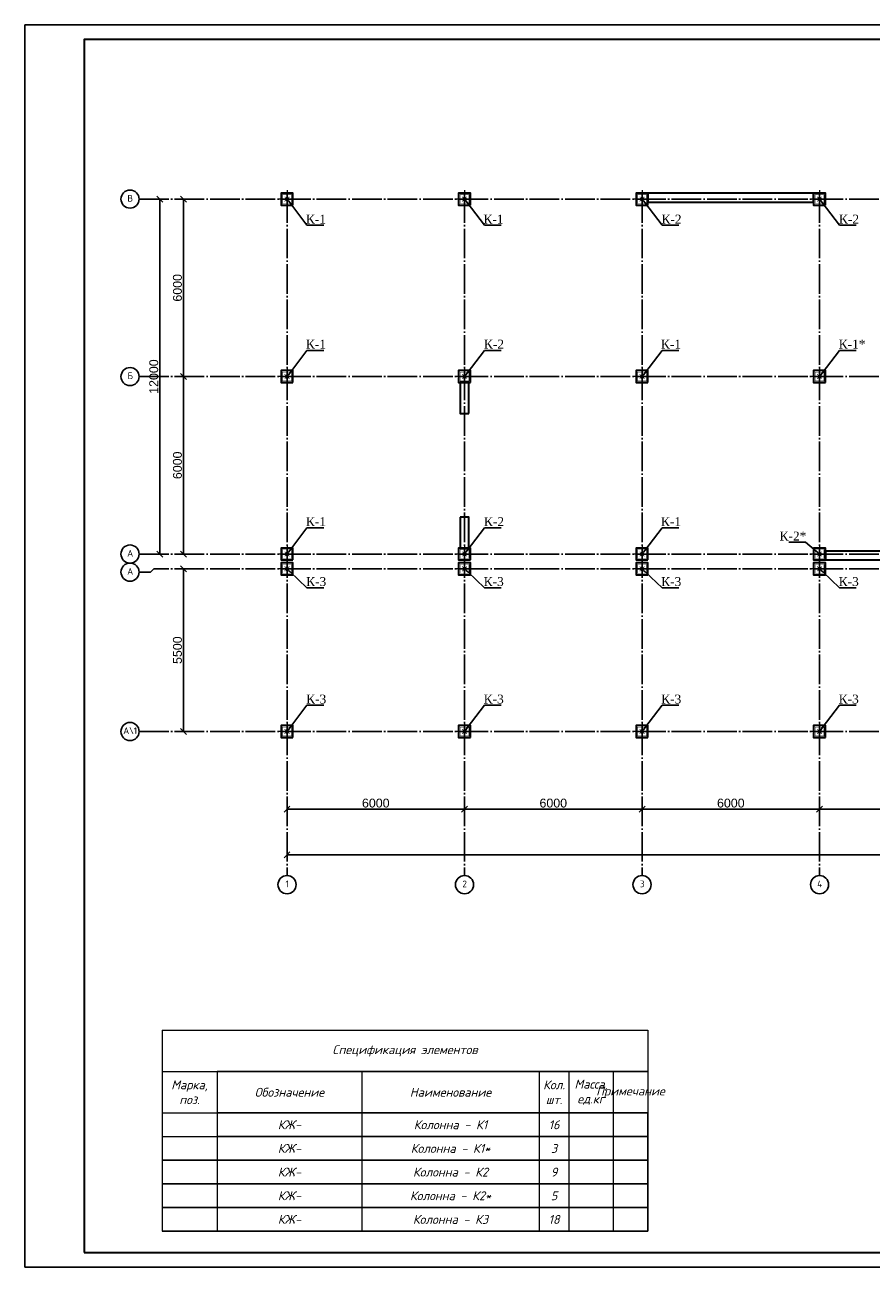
# Model space of a CAD drawing. Header units: millimetres. Extents: x -33345 to 4712671, y -3392 to 121473.
# Tile 371 of 656: x 2136433 to 2165038, y 44501 to 86501. Entities that reach past the tile are written whole.
import ezdxf
from ezdxf import colors
from ezdxf.entities.mleader import LeaderData, LeaderLine
from ezdxf.math import Vec2, Vec3

# ---------------------------------------------------------------- set-up
doc = ezdxf.new("R2010")
doc.units = ezdxf.units.MM
doc.linetypes.add('CENTER2', pattern=[28.575, 19.05, -3.175, 3.175, -3.175])
doc.linetypes.add('ГОСТ 2.303 5', pattern=[24, 20, -1.5, 1, -1.5])
for name, color, linetype, lineweight in [('0.25', 7, 'Continuous', 25), ('A _Devor rtt', 176, 'Continuous', 30), ('ACO-текст', 7, 'Continuous', 20)]:
    doc.layers.add(name, color=color, linetype=linetype, lineweight=lineweight)
doc.layers.add('00-Axes', color=1, linetype='CENTER2')
doc.styles.add('ISO', font='isocpeui.ttf')
doc.styles.add('ISOCPEUR_1.00', font='isocpeui.ttf')
doc.styles.add('PDF ISOCPEUR Italic', font='isocpeui.ttf')
doc.styles.add('simp 0', font='isocpeui.ttf')
doc.styles.get("Standard").update_dxf_attribs({"font": 'arial.ttf'})
doc.styles.add('Times New Roman', font='times.ttf')
doc.dimstyles.new('ISO-25$0', dxfattribs={"dimtxt": 300, "dimasz": 200, "dimexe": 100, "dimexo": 300, "dimgap": 50, "dimtad": 1, "dimdec": 0, "dimtxsty": 'Standard', "dimblk": 'OBLIQUE', "dimcen": 250, "dimadec": 0, "dimazin": 0, "dimtfac": 1, "dimtdec": 0, "dimtmove": 0, "dimatfit": 3, "dimldrblk": 'OBLIQUE', "dimfxl": 1.25, "dimarcsym": 0})

# ---------------------------------------------------------------- blocks, each defined once
blk = doc.blocks.new('*U282')
at = {"layer": '0.25', "color": 5, "linetype": 'Continuous', "lineweight": 25, "ltscale": 100}
blk.add_lwpolyline([(-72619, 0), (0, 0), (0, 42000), (-72619, 42000), (-72619, 0)], dxfattribs=at)
at = {"layer": '0.25', "color": 7, "linetype": 'Continuous', "lineweight": 30, "ltscale": 100}
blk.add_lwpolyline([(-70619, 500), (-500, 500), (-500, 41500), (-70619, 41500), (-70619, 500)], dxfattribs=at)
blk = doc.blocks.new('_Oblique')
at = {"color": 0, "linetype": 'ByBlock', "lineweight": -2}
blk.add_line((-0.5, -0.5), (0.5, 0.5), dxfattribs=at)
blk = doc.blocks.new('*D2092')
at = {"color": 0, "lineweight": -2, "transparency": 16777216}
for p, q in [((2145294, 60286), (2145294, 60086)), ((2151294, 60286), (2151294, 60086)), ((2145294, 59986), (2151294, 59986))]:
    blk.add_line(p, q, dxfattribs=at)
at = {"layer": 'Defpoints', "color": 0, "transparency": 16777216}
for p in [(2145294, 59986), (2151294, 59986), (2151294, 59986)]:
    blk.add_point(p, dxfattribs=at)
at = {"color": 0, "lineweight": -2, "transparency": 16777216, "xscale": 200, "yscale": 200, "zscale": 200, "rotation": 180}
blk.add_blockref('_Oblique', (2145294, 59986), dxfattribs=at)
at = {"color": 0, "lineweight": -2, "transparency": 16777216, "xscale": 200, "yscale": 200, "zscale": 200}
blk.add_blockref('_Oblique', (2151294, 59986), dxfattribs=at)
at = {"color": 0, "lineweight": 0, "transparency": 16777216, "insert": (2148294, 60189), "char_height": 300, "attachment_point": 5}
blk.add_mtext('6000', dxfattribs=at)
blk = doc.blocks.new('*D3245')
at = {"color": 0, "lineweight": -2, "transparency": 16777216}
for p, q in [((2151294, 60286), (2151294, 60086)), ((2157294, 60286), (2157294, 60086)), ((2151294, 59986), (2157294, 59986))]:
    blk.add_line(p, q, dxfattribs=at)
at = {"layer": 'Defpoints', "color": 0, "transparency": 16777216}
for p in [(2151294, 59986), (2157294, 59986), (2157294, 59986)]:
    blk.add_point(p, dxfattribs=at)
at = {"color": 0, "lineweight": -2, "transparency": 16777216, "xscale": 200, "yscale": 200, "zscale": 200, "rotation": 180}
blk.add_blockref('_Oblique', (2151294, 59986), dxfattribs=at)
at = {"color": 0, "lineweight": -2, "transparency": 16777216, "xscale": 200, "yscale": 200, "zscale": 200}
blk.add_blockref('_Oblique', (2157294, 59986), dxfattribs=at)
at = {"color": 0, "lineweight": 0, "transparency": 16777216, "insert": (2154294, 60189), "char_height": 300, "attachment_point": 5}
blk.add_mtext('6000', dxfattribs=at)
blk = doc.blocks.new('*D3246')
at = {"color": 0, "lineweight": -2, "transparency": 16777216}
for p, q in [((2157294, 60286), (2157294, 60086)), ((2163294, 60286), (2163294, 60086)), ((2157294, 59986), (2163294, 59986))]:
    blk.add_line(p, q, dxfattribs=at)
at = {"layer": 'Defpoints', "color": 0, "transparency": 16777216}
for p in [(2157294, 59986), (2163294, 59986), (2163294, 59986)]:
    blk.add_point(p, dxfattribs=at)
at = {"color": 0, "lineweight": -2, "transparency": 16777216, "xscale": 200, "yscale": 200, "zscale": 200, "rotation": 180}
blk.add_blockref('_Oblique', (2157294, 59986), dxfattribs=at)
at = {"color": 0, "lineweight": -2, "transparency": 16777216, "xscale": 200, "yscale": 200, "zscale": 200}
blk.add_blockref('_Oblique', (2163294, 59986), dxfattribs=at)
at = {"color": 0, "lineweight": 0, "transparency": 16777216, "insert": (2160294, 60189), "char_height": 300, "attachment_point": 5}
blk.add_mtext('6000', dxfattribs=at)
blk = doc.blocks.new('*D3247')
at = {"color": 0, "lineweight": -2, "transparency": 16777216}
for p, q in [((2163294, 60286), (2163294, 60086)), ((2169294, 60286), (2169294, 60086)), ((2163294, 59986), (2169294, 59986))]:
    blk.add_line(p, q, dxfattribs=at)
at = {"layer": 'Defpoints', "color": 0, "transparency": 16777216}
for p in [(2163294, 59986), (2169294, 59986), (2169294, 59986)]:
    blk.add_point(p, dxfattribs=at)
at = {"color": 0, "lineweight": -2, "transparency": 16777216, "xscale": 200, "yscale": 200, "zscale": 200, "rotation": 180}
blk.add_blockref('_Oblique', (2163294, 59986), dxfattribs=at)
at = {"color": 0, "lineweight": -2, "transparency": 16777216, "xscale": 200, "yscale": 200, "zscale": 200}
blk.add_blockref('_Oblique', (2169294, 59986), dxfattribs=at)
at = {"color": 0, "lineweight": 0, "transparency": 16777216, "insert": (2166294, 60189), "char_height": 300, "attachment_point": 5}
blk.add_mtext('6000', dxfattribs=at)
blk = doc.blocks.new('*D2094')
at = {"color": 0, "lineweight": -2, "transparency": 16777216}
for p, q in [((2145294, 58739), (2145294, 58539)), ((2204694, 58439), (2145294, 58439)), ((2204694, 58739), (2204694, 58539))]:
    blk.add_line(p, q, dxfattribs=at)
at = {"layer": 'Defpoints', "color": 0, "transparency": 16777216}
for p in [(2145294, 58439), (2145294, 58439), (2204694, 58439)]:
    blk.add_point(p, dxfattribs=at)
at = {"color": 0, "lineweight": -2, "transparency": 16777216, "xscale": 200, "yscale": 200, "zscale": 200, "rotation": 180}
blk.add_blockref('_Oblique', (2145294, 58439), dxfattribs=at)
at = {"color": 0, "lineweight": -2, "transparency": 16777216, "xscale": 200, "yscale": 200, "zscale": 200}
blk.add_blockref('_Oblique', (2204694, 58439), dxfattribs=at)
at = {"color": 0, "lineweight": 0, "transparency": 16777216, "insert": (2174994, 58642), "char_height": 300, "attachment_point": 5}
blk.add_mtext('59400', dxfattribs=at)
blk = doc.blocks.new('*D2095')
at = {"color": 0, "lineweight": -2, "transparency": 16777216}
for p, q in [((2141794, 68610), (2141794, 74610)), ((2142094, 74610), (2141894, 74610)), ((2142094, 68610), (2141894, 68610))]:
    blk.add_line(p, q, dxfattribs=at)
at = {"layer": 'Defpoints', "color": 0, "transparency": 16777216}
for p in [(2141794, 74610), (2141794, 74610), (2141794, 68610)]:
    blk.add_point(p, dxfattribs=at)
at = {"color": 0, "lineweight": -2, "transparency": 16777216, "xscale": 200, "yscale": 200, "zscale": 200}
for p, rotation in [((2141794, 74610), 90), ((2141794, 68610), 270)]:
    blk.add_blockref('_Oblique', p, dxfattribs=dict(at, rotation=rotation))
at = {"color": 0, "lineweight": 0, "transparency": 16777216, "insert": (2141591, 71610), "char_height": 300, "attachment_point": 5, "rotation": 90}
blk.add_mtext('6000', dxfattribs=at)
blk = doc.blocks.new('*D3253')
at = {"color": 0, "lineweight": -2, "transparency": 16777216}
for p, q in [((2141794, 74610), (2141794, 80610)), ((2142094, 80610), (2141894, 80610)), ((2142094, 74610), (2141894, 74610))]:
    blk.add_line(p, q, dxfattribs=at)
at = {"layer": 'Defpoints', "color": 0, "transparency": 16777216}
for p in [(2141794, 80610), (2141794, 80610), (2141794, 74610)]:
    blk.add_point(p, dxfattribs=at)
at = {"color": 0, "lineweight": -2, "transparency": 16777216, "xscale": 200, "yscale": 200, "zscale": 200}
for p, rotation in [((2141794, 80610), 90), ((2141794, 74610), 270)]:
    blk.add_blockref('_Oblique', p, dxfattribs=dict(at, rotation=rotation))
at = {"color": 0, "lineweight": 0, "transparency": 16777216, "insert": (2141591, 77610), "char_height": 300, "attachment_point": 5, "rotation": 90}
blk.add_mtext('6000', dxfattribs=at)
blk = doc.blocks.new('*D2096')
at = {"color": 0, "lineweight": -2, "transparency": 16777216}
for p, q in [((2140994, 80610), (2140994, 68610)), ((2141294, 80610), (2141094, 80610)), ((2141294, 68610), (2141094, 68610))]:
    blk.add_line(p, q, dxfattribs=at)
at = {"layer": 'Defpoints', "color": 0, "transparency": 16777216}
for p in [(2140994, 80610), (2140994, 68610), (2140994, 68610)]:
    blk.add_point(p, dxfattribs=at)
at = {"color": 0, "lineweight": -2, "transparency": 16777216, "xscale": 200, "yscale": 200, "zscale": 200}
for p, rotation in [((2140994, 80610), 90), ((2140994, 68610), 270)]:
    blk.add_blockref('_Oblique', p, dxfattribs=dict(at, rotation=rotation))
at = {"color": 0, "lineweight": 0, "transparency": 16777216, "insert": (2140791, 74610), "char_height": 300, "attachment_point": 5, "rotation": 90}
blk.add_mtext('12000', dxfattribs=at)
blk = doc.blocks.new('column')
at = {"lineweight": 0}
for points in [[(-68, 56, -1), (-68, 86, -1)], [(68, 56, 1), (68, 86, 1)], [(-68, -56, 1), (-68, -86, 1)], [(68, -56, -1), (68, -86, -1)]]:
    blk.add_hatch(color=0, dxfattribs=at).paths.add_polyline_path(points)
at = {"color": 0, "lineweight": 0}
for p, q in [((0, 300), (0, -300)), ((300, 0), (-300, 0))]:
    blk.add_line(p, q, dxfattribs=at)
at = {"lineweight": 30}
blk.add_lwpolyline([(-200, 200), (200, 200), (200, -200), (-200, -200)], close=True, dxfattribs=at)
at = {"color": 0, "lineweight": 0, "const_width": 15}
blk.add_lwpolyline([(150, -150), (150, 150), (-150, 150), (-150, -150)], close=True, dxfattribs=at)
blk = doc.blocks.new('*T1348')
at = {"layer": 'ACO-текст', "color": 0, "transparency": 16777216}
for p, q in [((0, 0), (16416, 0)), ((0, 0), (0, -6800)), ((16416, 0), (16416, -2800)), ((0, -1400), (1858, -1400)), ((1858, -1400), (1858, -6800)), ((6750, -1400), (6750, -6800)), ((12750, -1400), (12750, -6800)), ((13750, -1400), (13750, -6800)), ((15250, -1400), (15250, -6800)), ((0, -2800), (1858, -2800)), ((0, -3600), (1858, -3600))]:
    blk.add_line(p, q, dxfattribs=at)
at = {"layer": 'ACO-текст', "color": 0, "linetype": 'ByBlock', "lineweight": -2, "transparency": 16777216}
for p, q in [((1858, -1400), (16416, -1400)), ((1858, -2800), (16416, -2800)), ((1858, -3600), (16416, -3600)), ((0, -4400), (16416, -4400)), ((0, -5200), (16416, -5200)), ((0, -6000), (16416, -6000)), ((0, -6800), (16416, -6800))]:
    blk.add_line(p, q, dxfattribs=at)
at = {"layer": 'ACO-текст', "color": 0, "lineweight": -2, "transparency": 16777216}
blk.add_line((16416, -2800), (16416, -6800), dxfattribs=at)
at = {"layer": 'ACO-текст', "color": 0, "transparency": 16777216, "char_height": 300, "attachment_point": 5, "style": 'PDF ISOCPEUR Italic'}
for s, insert, width in [('Cпецификация элементов ', (8208, -700), 16416.48), ('Марка, поз.', (929, -2100), 1858.2), ('Кол. шт.', (13250, -2100), 1000), ('Масса, ед.кг', (14500, -2100), 1500), ('Обозначение', (4304, -2100), 4891.8), ('Наименование', (9750, -2100), 6000), ('Примечание', (15833, -2100), 1166.48), ('КЖ-', (4304, -3200), 4891.8), ('Колонна - К1 ', (9750, -3200), 6000), ('16', (13250, -3200), 1000), ('КЖ-', (4304, -4000), 4891.8), ('Колонна - К1* ', (9750, -4000), 6000), ('3', (13250, -4000), 1000), ('КЖ-', (4304, -4800), 4891.8), ('Колонна - К2', (9750, -4800), 6000), ('9', (13250, -4800), 1000), ('КЖ-', (4304, -5600), 4891.8), ('Колонна - К2*', (9750, -5600), 6000), ('5', (13250, -5600), 1000), ('КЖ-', (4304, -6400), 4891.8), ('Колонна - К3', (9750, -6400), 6000), ('18', (13250, -6400), 1000)]:
    blk.add_mtext(s, dxfattribs=dict(at, insert=insert, width=width))
blk = doc.blocks.new('*D3260')
at = {"color": 0, "lineweight": -2, "transparency": 16777216}
for p, q in [((2141794, 68110), (2141794, 62610)), ((2142094, 68110), (2141894, 68110)), ((2142094, 62610), (2141894, 62610))]:
    blk.add_line(p, q, dxfattribs=at)
at = {"layer": 'Defpoints', "color": 0, "transparency": 16777216}
for p in [(2141794, 68110), (2141794, 62610), (2141794, 62610)]:
    blk.add_point(p, dxfattribs=at)
at = {"color": 0, "lineweight": -2, "transparency": 16777216, "xscale": 200, "yscale": 200, "zscale": 200}
for p, rotation in [((2141794, 68110), 90), ((2141794, 62610), 270)]:
    blk.add_blockref('_Oblique', p, dxfattribs=dict(at, rotation=rotation))
at = {"color": 0, "lineweight": 0, "transparency": 16777216, "insert": (2141591, 65360), "char_height": 300, "attachment_point": 5, "rotation": 90}
blk.add_mtext('5500', dxfattribs=at)
blk = doc.blocks.new('_Dot')
at = {"color": 0, "linetype": 'ByBlock', "lineweight": -2}
blk.add_line((-0.5, 0), (-1, 0), dxfattribs=at)
at = {"color": 0, "linetype": 'ByBlock', "const_width": 0.5}
blk.add_lwpolyline([(-0.25, 0, 1), (0.25, 0, 1)], format="xyb", close=True, dxfattribs=at)

msp = doc.modelspace()

# ---------------------------------------------------------------- linework, layer by layer
at = {"layer": '00-Axes', "color": 251, "linetype": 'ГОСТ 2.303 5', "ltscale": 50, "true_color": 0x636466, "elevation": 1359241.496}
for points in [[(2145294.006, 80810.219), (2145294.006, 57738.613)], [(2151294.006, 80810.219), (2151294.006, 57738.613)], [(2157294.006, 80810.219), (2157294.006, 57738.613)], [(2163294.006, 80810.219), (2163294.006, 57738.613)], [(2204894.006, 80610.219), (2140294.006, 80610.219)], [(2204894.006, 74610.219), (2140294.006, 74610.219)], [(2204894.006, 68610.219), (2140294.006, 68610.219)], [(2204894.006, 68110.219), (2140794.579, 68110.219), (2140684.825, 67998.298), (2140294.006, 67998.298)], [(2204894.006, 62610.219), (2140294.006, 62610.219)]]:
    msp.add_lwpolyline(points, dxfattribs=at)
at = {"layer": '00-Axes', "color": 219, "linetype": 'ByBlock', "ltscale": 100, "true_color": 0x642165}
for centre in [(2139988.046, 80610.219, 1359241.496), (2139988.046, 74610.219, 1359241.496), (2139988.046, 68610.219, 1359241.496), (2139988.046, 67998.298, 1359241.496), (2139988.046, 62610.219, 1359241.496), (2145294.006, 57432.653, 1359241.496), (2151294.006, 57432.653, 1359241.496), (2157294.006, 57432.653, 1359241.496), (2163294.006, 57432.653, 1359241.496)]:
    msp.add_circle(centre, 305.96, dxfattribs=at)
at = {"layer": 'A _Devor rtt', "color": 244, "lineweight": 30, "ltscale": 10, "true_color": 0x991b1e, "elevation": 1359241.496}
for points in [[(2163094.006, 80510.219), (2163094.006, 80810.219), (2157494.006, 80810.219), (2157494.006, 80510.219)], [(2151444.006, 73360.219), (2151444.006, 74410.219), (2151144.006, 74410.219), (2151144.006, 73360.219)], [(2151144.006, 69860.219), (2151144.006, 68810.219), (2151444.006, 68810.219), (2151444.006, 69860.219)]]:
    msp.add_lwpolyline(points, close=True, dxfattribs=at)
msp.add_lwpolyline([(2163494.006, 68410.219), (2169094.006, 68410.219), (2169094.006, 68710.219), (2163494.006, 68710.219), (2163494.006, 68410.219)], dxfattribs=at)

# ---------------------------------------------------------------- block references
at = {"xscale": -1, "rotation": 270}
for p in [(2145294.006, 80610.219, 1359241.496), (2151294.006, 80610.219, 1359241.496), (2157294.006, 80610.219, 1359241.496), (2163294.006, 80610.219, 1359241.496), (2145294.006, 74610.219, 1359241.496), (2151294.006, 74610.219, 1359241.496), (2157294.006, 74610.219, 1359241.496), (2163294.006, 74610.219, 1359241.496), (2145294.006, 68610.219, 1359241.496), (2151294.006, 68610.219, 1359241.496), (2157294.006, 68610.219, 1359241.496), (2163294.006, 68610.219, 1359241.496), (2145294.006, 68110.219, 1359241.496), (2151294.006, 68110.219, 1359241.496), (2157294.006, 68110.219, 1359241.496), (2163294.006, 68110.219, 1359241.496), (2145294.006, 62610.219, 1359241.496), (2151294.006, 62610.219, 1359241.496), (2157294.006, 62610.219, 1359241.496), (2163294.006, 62610.219, 1359241.496)]:
    msp.add_blockref('column', p, dxfattribs=at)
msp.add_blockref('*T1348', (2141069.853, 52514.311))
at = {"layer": '0.25', "ltscale": 100, "transparency": 33554687}
msp.add_blockref('*U282', (2209051.977, 44501.326, 1359241.5), dxfattribs=at)

# ---------------------------------------------------------------- texts
at = {"insert": (351439.431, 62275.551), "char_height": 500, "width": 9875.6458, "attachment_point": 1, "style": 'ISO'}
msp.add_mtext('\\pi4343.31532;{\\LА-А\\P\\pi0;Армирование приямка. M 1:20}', dxfattribs=at)
at = {"layer": '00-Axes', "color": 219, "linetype": 'ByBlock', "ltscale": 100, "true_color": 0x642165, "char_height": 226.05869, "attachment_point": 1, "style": 'ISOCPEUR_1.00'}
for s, insert in [('\\pxqc;{\\fISOCPEUR|b0|i0|c204|p34;В}', (2139606.88, 80750.024, 1359241.496)), ('\\pxqc;{\\fISOCPEUR|b0|i0|c204|p34;Б}', (2139606.88, 74750.024, 1359241.496)), ('\\pxqc;{\\fISOCPEUR|b0|i0|c204|p34;А}', (2139606.88, 68750.024, 1359241.496)), ('\\pxqc;{\\fISOCPEUR|b0|i0|c204|p34;А}', (2139606.88, 68138.103, 1359241.496)), ('\\pxqc;{\\fISOCPEUR|b0|i0|c204|p34;А\\\\1}', (2139606.88, 62750.024, 1359241.496)), ('\\pxqc;{\\fISOCPEUR|b0|i0|c204|p34;1}', (2144912.84, 57572.458, 1359241.496)), ('\\pxqc;{\\fISOCPEUR|b0|i0|c204|p34;2}', (2150912.84, 57572.458, 1359241.496)), ('\\pxqc;{\\fISOCPEUR|b0|i0|c204|p34;3}', (2156912.84, 57572.458, 1359241.496)), ('\\pxqc;{\\fISOCPEUR|b0|i0|c204|p34;4}', (2162912.84, 57572.458, 1359241.496))]:
    msp.add_mtext_dynamic_manual_height_columns(s, width=772.47909, gutter_width=706.433, heights=[0], dxfattribs=dict(at, insert=insert))
at = {"layer": 'ACO-текст', "char_height": 300, "width": 3709.09797, "attachment_point": 1, "style": 'simp 0'}
for insert in [(1835901.187, 58582.633), (1950520.376, 58582.633), (2065139.565, 58582.633)]:
    msp.add_mtext('\\pi-651.92829,l900;Дюбель-шпильки\\P\\pi183.75353;М12х130', dxfattribs=dict(at, insert=insert))

# ---------------------------------------------------------------- dimensions: what is measured, and where the dimension line sits
at = {"color": 18, "lineweight": 0, "true_color": 0x000000}
for base, p1, p2, picture, middle in [((2140994.006, 68610.219, 1359241.496), (2140994.006, 80610.219, 1359241.496), (2140994.006, 68610.219, 1359241.496), '*D2096', (2140790.834, 74610.219, 1359241.496)), ((2141794.006, 80610.219, 1359241.496), (2141794.006, 74610.219, 1359241.496), (2141794.006, 80610.219, 1359241.496), '*D3253', (2141590.834, 77610.219, 1359241.496)), ((2141794.006, 74610.219, 1359241.496), (2141794.006, 68610.219, 1359241.496), (2141794.006, 74610.219, 1359241.496), '*D2095', (2141590.834, 71610.219, 1359241.496)), ((2141794.006, 62610.219, 1359241.496), (2141794.006, 68110.219, 1359241.496), (2141794.006, 62610.219, 1359241.496), '*D3260', (2141590.834, 65360.219, 1359241.496))]:
    dim = msp.add_linear_dim(base=base, p1=p1, p2=p2, angle=90, dimstyle='ISO-25$0', dxfattribs=at)
    dim.commit()
    dim.dimension.update_dxf_attribs({"geometry": picture, "text_midpoint": middle})
for base, p1, p2, picture, middle in [((2151294.006, 59985.847, 1359241.496), (2145294.006, 59985.847, 1359241.496), (2151294.006, 59985.847, 1359241.496), '*D2092', (2148294.006, 60189.019, 1359241.496)), ((2157294.006, 59985.847, 1359241.496), (2151294.006, 59985.847, 1359241.496), (2157294.006, 59985.847, 1359241.496), '*D3245', (2154294.006, 60189.019, 1359241.496)), ((2163294.006, 59985.847, 1359241.496), (2157294.006, 59985.847, 1359241.496), (2163294.006, 59985.847, 1359241.496), '*D3246', (2160294.006, 60189.019, 1359241.496)), ((2169294.006, 59985.847, 1359241.496), (2163294.006, 59985.847, 1359241.496), (2169294.006, 59985.847, 1359241.496), '*D3247', (2166294.006, 60189.019, 1359241.496)), ((2145294.006, 58438.613, 1359241.496), (2204694.006, 58438.613, 1359241.496), (2145294.006, 58438.613, 1359241.496), '*D2094', (2174994.006, 58641.785, 1359241.496))]:
    dim = msp.add_linear_dim(base=base, p1=p1, p2=p2, dimstyle='ISO-25$0', dxfattribs=at)
    dim.commit()
    dim.dimension.update_dxf_attribs({"geometry": picture, "text_midpoint": middle})

# ---------------------------------------------------------------- leaders
ml = msp.add_multileader_mtext('Standard')
ml.set_content('\\pxt11;К-1', color=256, style='Times New Roman')
ml.set_leader_properties()
ml.set_arrow_properties(name='DOT')
ml.build(insert=Vec2(0, 0))
ml.multileader.update_dxf_attribs({"has_dogleg": 0, "text_left_attachment_type": 6, "text_right_attachment_type": 6, "dogleg_length": 0.36, "arrow_head_size": 150})
ctx = ml.context
ctx.base_point, ctx.char_height, ctx.arrow_head_size, ctx.plane_origin = Vec3(2145968.759, 79723.54, 1359241.496), 300, 150, Vec3(2142358.985, 84219.634, 1359241.496)
ctx.left_attachment, ctx.right_attachment, ctx.text_align_type = 6, 6, 1
notes = []
notes.append((ctx, [(0, (1, 1, 0), (2145968.399, 79723.54, 1359241.496), (1, 0), 0.36, [(1, [(2145294.006, 80610.219, 1359241.496)], 0, [])])]))
ctx.mtext.insert, ctx.mtext.width, ctx.mtext.alignment, ctx.mtext.flow_direction = Vec3(2146271.948, 80083.54, 1359241.496), 558.68226, 2, 5
ml = msp.add_multileader_mtext('Standard')
ml.set_content('\\pxt11;К-1', color=256, style='Times New Roman')
ml.set_leader_properties()
ml.set_arrow_properties(name='DOT')
ml.build(insert=Vec2(0, 0))
ml.multileader.update_dxf_attribs({"has_dogleg": 0, "text_left_attachment_type": 6, "text_right_attachment_type": 6, "dogleg_length": 0.36, "arrow_head_size": 150})
ctx = ml.context
ctx.base_point, ctx.char_height, ctx.arrow_head_size, ctx.plane_origin = Vec3(2151968.759, 79723.54, 1359241.496), 300, 150, Vec3(2148358.985, 84219.634, 1359241.496)
ctx.left_attachment, ctx.right_attachment, ctx.text_align_type = 6, 6, 1
notes.append((ctx, [(0, (1, 1, 0), (2151968.399, 79723.54, 1359241.496), (1, 0), 0.36, [(1, [(2151294.006, 80610.219, 1359241.496)], 0, [])])]))
ctx.mtext.insert, ctx.mtext.width, ctx.mtext.alignment, ctx.mtext.flow_direction = Vec3(2152271.948, 80083.54, 1359241.496), 558.68226, 2, 5
ml = msp.add_multileader_mtext('Standard')
ml.set_content('\\pxt11;К-2', color=256, style='Times New Roman')
ml.set_leader_properties()
ml.set_arrow_properties(name='DOT')
ml.build(insert=Vec2(0, 0))
ml.multileader.update_dxf_attribs({"has_dogleg": 0, "text_left_attachment_type": 6, "text_right_attachment_type": 6, "dogleg_length": 0.36, "arrow_head_size": 150})
ctx = ml.context
ctx.base_point, ctx.char_height, ctx.arrow_head_size, ctx.plane_origin = Vec3(2157968.759, 79723.54, 1359241.496), 300, 150, Vec3(2154358.985, 84219.634, 1359241.496)
ctx.left_attachment, ctx.right_attachment, ctx.text_align_type = 6, 6, 1
notes.append((ctx, [(0, (1, 1, 0), (2157968.399, 79723.54, 1359241.496), (1, 0), 0.36, [(1, [(2157294.006, 80610.219, 1359241.496)], 0, [])])]))
ctx.mtext.insert, ctx.mtext.width, ctx.mtext.alignment, ctx.mtext.flow_direction = Vec3(2158289.793, 80083.54, 1359241.496), 558.68226, 2, 5
ml = msp.add_multileader_mtext('Standard')
ml.set_content('\\pxt11;К-2', color=256, style='Times New Roman')
ml.set_leader_properties()
ml.set_arrow_properties(name='DOT')
ml.build(insert=Vec2(0, 0))
ml.multileader.update_dxf_attribs({"has_dogleg": 0, "text_left_attachment_type": 6, "text_right_attachment_type": 6, "dogleg_length": 0.36, "arrow_head_size": 150})
ctx = ml.context
ctx.base_point, ctx.char_height, ctx.arrow_head_size, ctx.plane_origin = Vec3(2163968.759, 79723.54, 1359241.496), 300, 150, Vec3(2160358.985, 84219.634, 1359241.496)
ctx.left_attachment, ctx.right_attachment, ctx.text_align_type = 6, 6, 1
notes.append((ctx, [(0, (1, 1, 0), (2163968.399, 79723.54, 1359241.496), (1, 0), 0.36, [(1, [(2163294.006, 80610.219, 1359241.496)], 0, [])])]))
ctx.mtext.insert, ctx.mtext.width, ctx.mtext.alignment, ctx.mtext.flow_direction = Vec3(2164289.793, 80083.54, 1359241.496), 558.68226, 2, 5
ml = msp.add_multileader_mtext('Standard')
ml.set_content('\\pxt11;К-1', color=256, style='Times New Roman')
ml.set_leader_properties()
ml.set_arrow_properties(name='DOT')
ml.build(insert=Vec2(0, 0))
ml.multileader.update_dxf_attribs({"has_dogleg": 0, "text_left_attachment_type": 6, "text_right_attachment_type": 6, "dogleg_length": 0.36, "arrow_head_size": 150})
ctx = ml.context
ctx.base_point, ctx.char_height, ctx.arrow_head_size, ctx.plane_origin = Vec3(2145968.759, 75496.898, 1359241.496), 300, 150, Vec3(2142358.985, 71000.804, 1359241.496)
ctx.left_attachment, ctx.right_attachment, ctx.text_align_type = 6, 6, 1
notes.append((ctx, [(0, (1, 1, 0), (2145968.399, 75496.898, 1359241.496), (1, 0), 0.36, [(1, [(2145294.006, 74610.219, 1359241.496)], 0, [])])]))
ctx.mtext.insert, ctx.mtext.width, ctx.mtext.alignment, ctx.mtext.flow_direction = Vec3(2146271.948, 75856.898, 1359241.496), 558.68226, 2, 5
ml = msp.add_multileader_mtext('Standard')
ml.set_content('\\pxt11;К-2', color=256, style='Times New Roman')
ml.set_leader_properties()
ml.set_arrow_properties(name='DOT')
ml.build(insert=Vec2(0, 0))
ml.multileader.update_dxf_attribs({"has_dogleg": 0, "text_left_attachment_type": 6, "text_right_attachment_type": 6, "dogleg_length": 0.36, "arrow_head_size": 150})
ctx = ml.context
ctx.base_point, ctx.char_height, ctx.arrow_head_size, ctx.plane_origin = Vec3(2151968.759, 75496.898, 1359241.496), 300, 150, Vec3(2148358.985, 71000.804, 1359241.496)
ctx.left_attachment, ctx.right_attachment, ctx.text_align_type = 6, 6, 1
notes.append((ctx, [(0, (1, 1, 0), (2151968.399, 75496.898, 1359241.496), (1, 0), 0.36, [(1, [(2151294.006, 74610.219, 1359241.496)], 0, [])])]))
ctx.mtext.insert, ctx.mtext.width, ctx.mtext.alignment, ctx.mtext.flow_direction = Vec3(2152289.793, 75856.898, 1359241.496), 558.68226, 2, 5
ml = msp.add_multileader_mtext('Standard')
ml.set_content('\\pxt11;К-1', color=256, style='Times New Roman')
ml.set_leader_properties()
ml.set_arrow_properties(name='DOT')
ml.build(insert=Vec2(0, 0))
ml.multileader.update_dxf_attribs({"has_dogleg": 0, "text_left_attachment_type": 6, "text_right_attachment_type": 6, "dogleg_length": 0.36, "arrow_head_size": 150})
ctx = ml.context
ctx.base_point, ctx.char_height, ctx.arrow_head_size, ctx.plane_origin = Vec3(2157968.759, 75496.898, 1359241.496), 300, 150, Vec3(2154358.985, 71000.804, 1359241.496)
ctx.left_attachment, ctx.right_attachment, ctx.text_align_type = 6, 6, 1
notes.append((ctx, [(0, (1, 1, 0), (2157968.399, 75496.898, 1359241.496), (1, 0), 0.36, [(1, [(2157294.006, 74610.219, 1359241.496)], 0, [])])]))
ctx.mtext.insert, ctx.mtext.width, ctx.mtext.alignment, ctx.mtext.flow_direction = Vec3(2158271.948, 75856.898, 1359241.496), 558.68226, 2, 5
ml = msp.add_multileader_mtext('Standard')
ml.set_content('\\pxt11;К-1*', color=256, style='Times New Roman')
ml.set_leader_properties()
ml.set_arrow_properties(name='DOT')
ml.build(insert=Vec2(0, 0))
ml.multileader.update_dxf_attribs({"has_dogleg": 0, "text_left_attachment_type": 6, "text_right_attachment_type": 6, "dogleg_length": 0.36, "arrow_head_size": 150})
ctx = ml.context
ctx.base_point, ctx.char_height, ctx.arrow_head_size, ctx.plane_origin = Vec3(2163968.759, 75496.898, 1359241.496), 300, 150, Vec3(2160358.985, 71000.804, 1359241.496)
ctx.left_attachment, ctx.right_attachment, ctx.text_align_type = 6, 6, 1
notes.append((ctx, [(0, (1, 1, 0), (2163968.399, 75496.898, 1359241.496), (1, 0), 0.36, [(1, [(2163294.006, 74610.219, 1359241.496)], 0, [])])]))
ctx.mtext.insert, ctx.mtext.width, ctx.mtext.alignment, ctx.mtext.flow_direction = Vec3(2164394.154, 75856.898, 1359241.496), 558.68226, 2, 5
ml = msp.add_multileader_mtext('Standard')
ml.set_content('\\pxt11;К-1', color=256, style='Times New Roman')
ml.set_leader_properties()
ml.set_arrow_properties(name='DOT')
ml.build(insert=Vec2(0, 0))
ml.multileader.update_dxf_attribs({"has_dogleg": 0, "text_left_attachment_type": 6, "text_right_attachment_type": 6, "dogleg_length": 0.36, "arrow_head_size": 150})
ctx = ml.context
ctx.base_point, ctx.char_height, ctx.arrow_head_size, ctx.plane_origin = Vec3(2145968.759, 69496.898, 1359241.496), 300, 150, Vec3(2142358.985, 65000.804, 1359241.496)
ctx.left_attachment, ctx.right_attachment, ctx.text_align_type = 6, 6, 1
notes.append((ctx, [(0, (1, 1, 0), (2145968.399, 69496.898, 1359241.496), (1, 0), 0.36, [(1, [(2145294.006, 68610.219, 1359241.496)], 0, [])])]))
ctx.mtext.insert, ctx.mtext.width, ctx.mtext.alignment, ctx.mtext.flow_direction = Vec3(2146271.948, 69856.898, 1359241.496), 558.68226, 2, 5
ml = msp.add_multileader_mtext('Standard')
ml.set_content('\\pxt11;К-2', color=256, style='Times New Roman')
ml.set_leader_properties()
ml.set_arrow_properties(name='DOT')
ml.build(insert=Vec2(0, 0))
ml.multileader.update_dxf_attribs({"has_dogleg": 0, "text_left_attachment_type": 6, "text_right_attachment_type": 6, "dogleg_length": 0.36, "arrow_head_size": 150})
ctx = ml.context
ctx.base_point, ctx.char_height, ctx.arrow_head_size, ctx.plane_origin = Vec3(2151968.759, 69496.898, 1359241.496), 300, 150, Vec3(2148358.985, 65000.804, 1359241.496)
ctx.left_attachment, ctx.right_attachment, ctx.text_align_type = 6, 6, 1
notes.append((ctx, [(0, (1, 1, 0), (2151968.399, 69496.898, 1359241.496), (1, 0), 0.36, [(1, [(2151294.006, 68610.219, 1359241.496)], 0, [])])]))
ctx.mtext.insert, ctx.mtext.width, ctx.mtext.alignment, ctx.mtext.flow_direction = Vec3(2152289.793, 69856.898, 1359241.496), 558.68226, 2, 5
ml = msp.add_multileader_mtext('Standard')
ml.set_content('\\pxt11;К-1', color=256, style='Times New Roman')
ml.set_leader_properties()
ml.set_arrow_properties(name='DOT')
ml.build(insert=Vec2(0, 0))
ml.multileader.update_dxf_attribs({"has_dogleg": 0, "text_left_attachment_type": 6, "text_right_attachment_type": 6, "dogleg_length": 0.36, "arrow_head_size": 150})
ctx = ml.context
ctx.base_point, ctx.char_height, ctx.arrow_head_size, ctx.plane_origin = Vec3(2157968.759, 69496.898, 1359241.496), 300, 150, Vec3(2154358.985, 65000.804, 1359241.496)
ctx.left_attachment, ctx.right_attachment, ctx.text_align_type = 6, 6, 1
notes.append((ctx, [(0, (1, 1, 0), (2157968.399, 69496.898, 1359241.496), (1, 0), 0.36, [(1, [(2157294.006, 68610.219, 1359241.496)], 0, [])])]))
ctx.mtext.insert, ctx.mtext.width, ctx.mtext.alignment, ctx.mtext.flow_direction = Vec3(2158271.948, 69856.898, 1359241.496), 558.68226, 2, 5
ml = msp.add_multileader_mtext('Standard')
ml.set_content('\\pxt11;К-2*', color=256, style='Times New Roman')
ml.set_leader_properties()
ml.set_arrow_properties(name='DOT')
ml.build(insert=Vec2(0, 0))
ml.multileader.update_dxf_attribs({"has_dogleg": 0, "text_left_attachment_type": 6, "text_right_attachment_type": 6, "dogleg_length": 0.36, "arrow_head_size": 150})
ctx = ml.context
ctx.base_point, ctx.char_height, ctx.arrow_head_size, ctx.plane_origin = Vec3(2161969.411, 69007.531, 1359241.496), 300, 150, Vec3(2160358.985, 65000.804, 1359241.496)
ctx.left_attachment, ctx.right_attachment, ctx.text_align_type = 6, 6, 1
notes.append((ctx, [(1, (1, 1, 0), (2162820.563, 69007.531, 1359241.496), (-1, 0), 0.36, [(1, [(2163294.006, 68610.219, 1359241.496)], 0, [])])]))
ctx.mtext.insert, ctx.mtext.width, ctx.mtext.alignment, ctx.mtext.flow_direction = Vec3(2162394.807, 69367.531, 1359241.496), 558.68226, 2, 5
ml = msp.add_multileader_mtext('Standard')
ml.set_content('\\pxt11;К-3', color=256, style='Times New Roman')
ml.set_leader_properties()
ml.set_arrow_properties(name='DOT')
ml.build(insert=Vec2(0, 0))
ml.multileader.update_dxf_attribs({"has_dogleg": 0, "text_left_attachment_type": 6, "text_right_attachment_type": 6, "dogleg_length": 0.36, "arrow_head_size": 150})
ctx = ml.context
ctx.base_point, ctx.char_height, ctx.arrow_head_size, ctx.plane_origin = Vec3(2145968.759, 67469.814, 1359241.496), 300, 150, Vec3(2142358.985, 71719.634, 1359241.496)
ctx.left_attachment, ctx.right_attachment, ctx.text_align_type = 6, 6, 1
notes.append((ctx, [(0, (1, 1, 0), (2145968.399, 67469.814, 1359241.496), (1, 0), 0.36, [(1, [(2145294.006, 68110.219, 1359241.496)], 0, [])])]))
ctx.mtext.insert, ctx.mtext.width, ctx.mtext.alignment, ctx.mtext.flow_direction = Vec3(2146280.6, 67829.814, 1359241.496), 558.68226, 2, 5
ml = msp.add_multileader_mtext('Standard')
ml.set_content('\\pxt11;К-3', color=256, style='Times New Roman')
ml.set_leader_properties()
ml.set_arrow_properties(name='DOT')
ml.build(insert=Vec2(0, 0))
ml.multileader.update_dxf_attribs({"has_dogleg": 0, "text_left_attachment_type": 6, "text_right_attachment_type": 6, "dogleg_length": 0.36, "arrow_head_size": 150})
ctx = ml.context
ctx.base_point, ctx.char_height, ctx.arrow_head_size, ctx.plane_origin = Vec3(2151968.759, 67469.814, 1359241.496), 300, 150, Vec3(2148358.985, 71719.634, 1359241.496)
ctx.left_attachment, ctx.right_attachment, ctx.text_align_type = 6, 6, 1
notes.append((ctx, [(0, (1, 1, 0), (2151968.399, 67469.814, 1359241.496), (1, 0), 0.36, [(1, [(2151294.006, 68110.219, 1359241.496)], 0, [])])]))
ctx.mtext.insert, ctx.mtext.width, ctx.mtext.alignment, ctx.mtext.flow_direction = Vec3(2152280.6, 67829.814, 1359241.496), 558.68226, 2, 5
ml = msp.add_multileader_mtext('Standard')
ml.set_content('\\pxt11;К-3', color=256, style='Times New Roman')
ml.set_leader_properties()
ml.set_arrow_properties(name='DOT')
ml.build(insert=Vec2(0, 0))
ml.multileader.update_dxf_attribs({"has_dogleg": 0, "text_left_attachment_type": 6, "text_right_attachment_type": 6, "dogleg_length": 0.36, "arrow_head_size": 150})
ctx = ml.context
ctx.base_point, ctx.char_height, ctx.arrow_head_size, ctx.plane_origin = Vec3(2157968.759, 67469.814, 1359241.496), 300, 150, Vec3(2154358.985, 71719.634, 1359241.496)
ctx.left_attachment, ctx.right_attachment, ctx.text_align_type = 6, 6, 1
notes.append((ctx, [(0, (1, 1, 0), (2157968.399, 67469.814, 1359241.496), (1, 0), 0.36, [(1, [(2157294.006, 68110.219, 1359241.496)], 0, [])])]))
ctx.mtext.insert, ctx.mtext.width, ctx.mtext.alignment, ctx.mtext.flow_direction = Vec3(2158280.6, 67829.814, 1359241.496), 558.68226, 2, 5
ml = msp.add_multileader_mtext('Standard')
ml.set_content('\\pxt11;К-3', color=256, style='Times New Roman')
ml.set_leader_properties()
ml.set_arrow_properties(name='DOT')
ml.build(insert=Vec2(0, 0))
ml.multileader.update_dxf_attribs({"has_dogleg": 0, "text_left_attachment_type": 6, "text_right_attachment_type": 6, "dogleg_length": 0.36, "arrow_head_size": 150})
ctx = ml.context
ctx.base_point, ctx.char_height, ctx.arrow_head_size, ctx.plane_origin = Vec3(2163968.759, 67469.814, 1359241.496), 300, 150, Vec3(2160358.985, 71719.634, 1359241.496)
ctx.left_attachment, ctx.right_attachment, ctx.text_align_type = 6, 6, 1
notes.append((ctx, [(0, (1, 1, 0), (2163968.399, 67469.814, 1359241.496), (1, 0), 0.36, [(1, [(2163294.006, 68110.219, 1359241.496)], 0, [])])]))
ctx.mtext.insert, ctx.mtext.width, ctx.mtext.alignment, ctx.mtext.flow_direction = Vec3(2164280.6, 67829.814, 1359241.496), 558.68226, 2, 5
ml = msp.add_multileader_mtext('Standard')
ml.set_content('\\pxt11;К-3', color=256, style='Times New Roman')
ml.set_leader_properties()
ml.set_arrow_properties(name='DOT')
ml.build(insert=Vec2(0, 0))
ml.multileader.update_dxf_attribs({"has_dogleg": 0, "text_left_attachment_type": 6, "text_right_attachment_type": 6, "dogleg_length": 0.36, "arrow_head_size": 150})
ctx = ml.context
ctx.base_point, ctx.char_height, ctx.arrow_head_size, ctx.plane_origin = Vec3(2145968.759, 63496.898, 1359241.496), 300, 150, Vec3(2142358.985, 59000.804, 1359241.496)
ctx.left_attachment, ctx.right_attachment, ctx.text_align_type = 6, 6, 1
notes.append((ctx, [(0, (1, 1, 0), (2145968.399, 63496.898, 1359241.496), (1, 0), 0.36, [(1, [(2145294.006, 62610.219, 1359241.496)], 0, [])])]))
ctx.mtext.insert, ctx.mtext.width, ctx.mtext.alignment, ctx.mtext.flow_direction = Vec3(2146280.6, 63856.898, 1359241.496), 558.68226, 2, 5
ml = msp.add_multileader_mtext('Standard')
ml.set_content('\\pxt11;К-3', color=256, style='Times New Roman')
ml.set_leader_properties()
ml.set_arrow_properties(name='DOT')
ml.build(insert=Vec2(0, 0))
ml.multileader.update_dxf_attribs({"has_dogleg": 0, "text_left_attachment_type": 6, "text_right_attachment_type": 6, "dogleg_length": 0.36, "arrow_head_size": 150})
ctx = ml.context
ctx.base_point, ctx.char_height, ctx.arrow_head_size, ctx.plane_origin = Vec3(2151968.759, 63496.898, 1359241.496), 300, 150, Vec3(2148358.985, 59000.804, 1359241.496)
ctx.left_attachment, ctx.right_attachment, ctx.text_align_type = 6, 6, 1
notes.append((ctx, [(0, (1, 1, 0), (2151968.399, 63496.898, 1359241.496), (1, 0), 0.36, [(1, [(2151294.006, 62610.219, 1359241.496)], 0, [])])]))
ctx.mtext.insert, ctx.mtext.width, ctx.mtext.alignment, ctx.mtext.flow_direction = Vec3(2152280.6, 63856.898, 1359241.496), 558.68226, 2, 5
ml = msp.add_multileader_mtext('Standard')
ml.set_content('\\pxt11;К-3', color=256, style='Times New Roman')
ml.set_leader_properties()
ml.set_arrow_properties(name='DOT')
ml.build(insert=Vec2(0, 0))
ml.multileader.update_dxf_attribs({"has_dogleg": 0, "text_left_attachment_type": 6, "text_right_attachment_type": 6, "dogleg_length": 0.36, "arrow_head_size": 150})
ctx = ml.context
ctx.base_point, ctx.char_height, ctx.arrow_head_size, ctx.plane_origin = Vec3(2157968.759, 63496.898, 1359241.496), 300, 150, Vec3(2154358.985, 59000.804, 1359241.496)
ctx.left_attachment, ctx.right_attachment, ctx.text_align_type = 6, 6, 1
notes.append((ctx, [(0, (1, 1, 0), (2157968.399, 63496.898, 1359241.496), (1, 0), 0.36, [(1, [(2157294.006, 62610.219, 1359241.496)], 0, [])])]))
ctx.mtext.insert, ctx.mtext.width, ctx.mtext.alignment, ctx.mtext.flow_direction = Vec3(2158280.6, 63856.898, 1359241.496), 558.68226, 2, 5
ml = msp.add_multileader_mtext('Standard')
ml.set_content('\\pxt11;К-3', color=256, style='Times New Roman')
ml.set_leader_properties()
ml.set_arrow_properties(name='DOT')
ml.build(insert=Vec2(0, 0))
ml.multileader.update_dxf_attribs({"has_dogleg": 0, "text_left_attachment_type": 6, "text_right_attachment_type": 6, "dogleg_length": 0.36, "arrow_head_size": 150})
ctx = ml.context
ctx.base_point, ctx.char_height, ctx.arrow_head_size, ctx.plane_origin = Vec3(2163968.759, 63496.898, 1359241.496), 300, 150, Vec3(2160358.985, 59000.804, 1359241.496)
ctx.left_attachment, ctx.right_attachment, ctx.text_align_type = 6, 6, 1
notes.append((ctx, [(0, (1, 1, 0), (2163968.399, 63496.898, 1359241.496), (1, 0), 0.36, [(1, [(2163294.006, 62610.219, 1359241.496)], 0, [])])]))
ctx.mtext.insert, ctx.mtext.width, ctx.mtext.alignment, ctx.mtext.flow_direction = Vec3(2164280.6, 63856.898, 1359241.496), 558.68226, 2, 5
for ctx, leaders in notes:
    for number, flags, end, landing, length, lines in leaders:
        leader = LeaderData()
        leader.index, (leader.has_last_leader_line, leader.has_dogleg_vector, leader.attachment_direction) = number, flags
        leader.last_leader_point, leader.dogleg_vector, leader.dogleg_length = Vec3(end), Vec3(landing), length
        for number, points, colour, breaks in lines:
            line = LeaderLine()
            line.index, line.vertices, line.color, line.breaks = number, Vec3.list(points), colors.encode_raw_color(colour), breaks
            leader.lines.append(line)
        ctx.leaders.append(leader)

doc.saveas('drawing.dxf')
